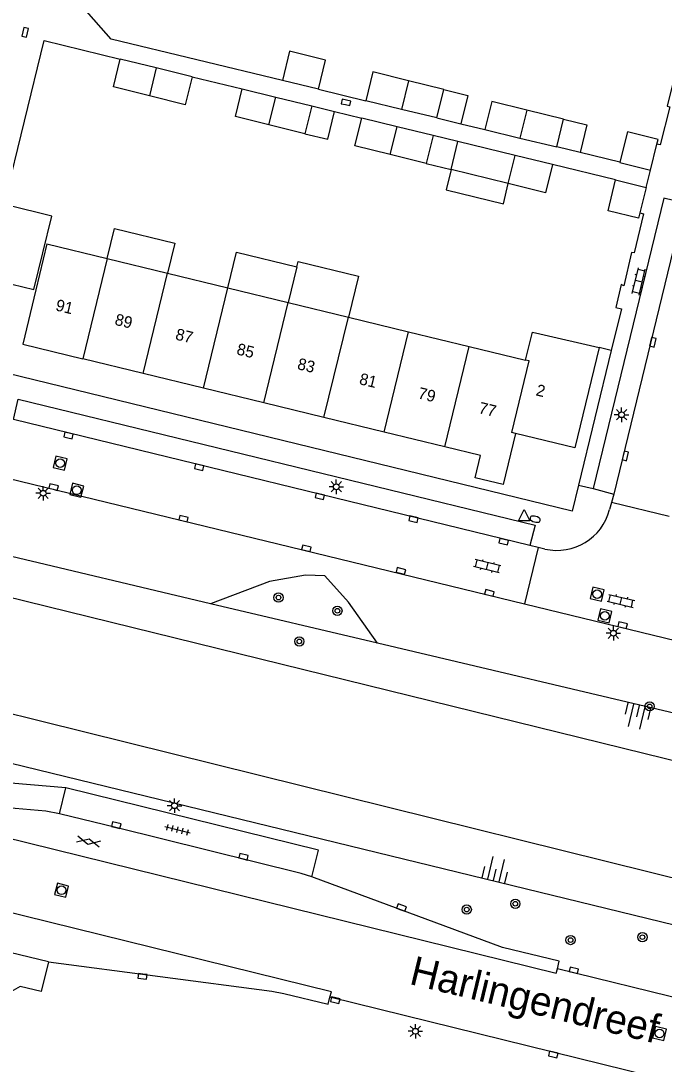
# Model space of a CAD drawing. Extents: x 128000 to 131008, y 398996 to 402500.
# Drawn here: x 128366.9 to 128422.5, y 399644.1 to 399734.2 of the extents above; entities that cross this region are included whole.
import ezdxf

# ---------------------------------------------------------------- set-up
doc = ezdxf.new("R2010")
doc.units = 0
for name, color, linetype in [('gg-afsc-erfafscheiding', 7, 'Continuous'), ('gg-anno-huisnummerreeks BGT', 7, 'Continuous'), ('gg-anno-openbare ruimte label', 7, 'Continuous'), ('gg-bbg-bijgebouw', 7, 'Continuous'), ('gg-bbg-gedigitaliseerde bebouwing', 7, 'Continuous'), ('gg-bbg-gedigitaliseerde bijgebouw', 7, 'Continuous'), ('gg-bbg-hoofdgebouw', 7, 'Continuous'), ('gg-bbg-luifel en loopbrug', 7, 'Continuous'), ('gg-bbg-tussenscheiding', 7, 'Continuous'), ('gg-knt-BGT kruinlijn', 7, 'Continuous'), ('gg-knt-verharding', 7, 'Continuous'), ('gg-knt-verharding nz', 7, 'Continuous'), ('gg-kntw-beschoeiing', 7, 'Continuous'), ('gt-grn-groengrens', 7, 'Continuous'), ('gt-grn-weggrens', 7, 'Continuous'), ('gt-symb-boom', 7, 'Continuous'), ('gt-symb-brandkraan', 7, 'Continuous'), ('gt-symb-gesloten verharding', 7, 'Continuous'), ('gt-symb-klinker verharding', 7, 'Continuous'), ('gt-symb-kolk', 7, 'Continuous'), ('gt-symb-lichtmast', 7, 'Continuous'), ('gt-symb-rioolschacht', 7, 'Continuous'), ('gt-symb-talud symbool', 7, 'Continuous'), ('gt-symb-tegel verharding', 7, 'Continuous'), ('gt-symb-waterafsluiter', 7, 'Continuous')]:
    doc.layers.add(name, color=color, linetype=linetype)

# ---------------------------------------------------------------- blocks, each defined once
blk = doc.blocks.new('gt0-KOLK')
at = {"layer": 'gt-symb-kolk'}
blk.add_lwpolyline([(0, 0), (0.375, 0), (0.375, 0.4), (-0.375, 0.4), (-0.375, 0), (0, 0)], dxfattribs=at)
blk = doc.blocks.new('gt0-LMAST')
at = {"layer": 'gt-symb-lichtmast'}
for p, q in [((-0.182, 0.173), (-0.447, 0.438)), ((-0.005, 0.246), (-0.005, 0.621)), ((0.172, 0.173), (0.437, 0.438)), ((-0.255, -0.004), (-0.63, -0.004)), ((-0.182, -0.181), (-0.447, -0.446)), ((-0.005, -0.254), (-0.005, -0.629)), ((0.437, -0.446), (0.172, -0.181)), ((0.245, -0.004), (0.62, -0.004))]:
    blk.add_line(p, q, dxfattribs=at)
blk.add_circle((-0.005, -0.004), 0.25, dxfattribs=at)
blk = doc.blocks.new('gt0-KL1')
at = {"layer": 'gt-symb-klinker verharding'}
for p, q in [((-1.15, 0.3), (1.15, 0.3)), ((-1, -0.3), (-1, 0.3)), ((-0.5, 0.3), (-0.5, 0.45)), ((0, -0.3), (0, 0.3)), ((0.5, 0.3), (0.5, 0.45)), ((1, -0.3), (1, 0.3)), ((-1.15, -0.3), (1.15, -0.3)), ((-0.5, -0.45), (-0.5, -0.3)), ((0.5, -0.45), (0.5, -0.3))]:
    blk.add_line(p, q, dxfattribs=at)
blk = doc.blocks.new('gt0-WAFSL')
at = {"layer": 'gt-symb-waterafsluiter'}
for p, q in [((-0.5, -0.333), (0, 0.667)), ((0, 0.667), (0.5, -0.333)), ((0.5, -0.333), (-0.5, -0.333))]:
    blk.add_line(p, q, dxfattribs=at)
blk = doc.blocks.new('gt0-BR')
at = {"layer": 'gt-symb-brandkraan'}
for centre, radius, start, end in [((-0.244, 0), 0.206, 107.56694, 252.43307), ((0.599, -2.664), 3, 106.89205, 107.56694), ((0, -0.691), 0.938, 73.10799, 106.89205), ((-0.599, -2.664), 3, 72.43309, 73.10799), ((0.244, 0), 0.206, 287.56695, 72.43309), ((0.599, 2.664), 3, 252.43307, 253.10797), ((0, 0.691), 0.938, 253.10797, 286.89206), ((-0.599, 2.664), 3, 286.89206, 287.56695)]:
    blk.add_arc(centre, radius, start, end, dxfattribs=at)
blk = doc.blocks.new('gt0-RS')
at = {"layer": 'gt-symb-rioolschacht'}
blk.add_lwpolyline([(-0.5, -0.5), (0.5, -0.5), (0.5, 0.5), (-0.5, 0.5)], close=True, dxfattribs=at)
blk.add_circle((0, 0), 0.375, dxfattribs=at)
blk = doc.blocks.new('gt0-BOOM')
at = {"layer": 'gt-symb-boom'}
for radius in [0.4, 0.2]:
    blk.add_circle((0, 0), radius, dxfattribs=at)
blk = doc.blocks.new('gt0-GESVH1')
at = {"layer": 'gt-symb-gesloten verharding'}
for p, q in [((-0.992, -0.261), (0.008, 0.239)), ((0.008, -0.261), (-0.992, 0.239)), ((0.008, 0.239), (1.008, -0.261)), ((1.008, 0.239), (0.008, -0.261))]:
    blk.add_line(p, q, dxfattribs=at)
blk = doc.blocks.new('gt0-TEG1')
at = {"layer": 'gt-symb-tegel verharding'}
for p, q in [((-1.125, 0), (1.125, 0)), ((-0.9, -0.25), (-0.9, 0.25)), ((-0.45, -0.25), (-0.45, 0.25)), ((0, -0.25), (0, 0.25)), ((0.45, -0.25), (0.45, 0.25)), ((0.9, -0.25), (0.9, 0.25))]:
    blk.add_line(p, q, dxfattribs=at)
blk = doc.blocks.new('gt0-TALUD_1')
at = {"layer": 'gt-symb-talud symbool'}
for p, q in [((-1, -1), (-1, 0)), ((-0.5, -2), (-0.5, 0)), ((0.5, -2), (0.5, 0)), ((1, -1), (1, 0)), ((0, -1), (0, 0))]:
    blk.add_line(p, q, dxfattribs=at)

msp = doc.modelspace()

# ---------------------------------------------------------------- linework, layer by layer
at = {"layer": 'gg-afsc-erfafscheiding'}
for p, q in [((128381.729, 399729.37), (128386.044, 399728.318)), ((128392.627, 399728.287), (128396.725, 399727.294)), ((128394.019, 399726.374), (128396.364, 399725.802)), ((128404.931, 399725.306), (128407, 399724.805)), ((128418.648, 399721.983), (128415.218, 399722.814)), ((128418.28, 399720.46), (128412.834, 399721.787)), ((128417.911, 399705.725), (128416.86, 399705.98))]:
    msp.add_line(p, q, dxfattribs=at)
for points in [[(128389.525, 399729.038), (128374.729, 399732.622), (128372.37, 399735.281)], [(128425.056, 399735.143), (128423.842, 399730.168), (128423.342, 399730.304), (128423.216, 399729.782), (128423.441, 399729.733), (128422.725, 399726.83), (128422.956, 399726.766), (128422.13, 399723.477), (128421.855, 399723.538)], [(128362.125, 399704.636), (128368.961, 399732.482), (128375.516, 399730.884)], [(128420.383, 399717.623), (128420.693, 399717.528), (128419.888, 399714.153), (128419.645, 399714.197), (128418.992, 399711.328), (128418.777, 399711.418), (128418.293, 399709.457), (128418.789, 399709.32), (128417.911, 399705.725)]]:
    msp.add_lwpolyline(points, dxfattribs=at)
at = {"layer": 'gg-bbg-bijgebouw'}
for p, q in [((128421.3, 399721.3), (128421.855, 399723.538)), ((128418.28, 399720.46), (128420.93, 399719.82)), ((128420.93, 399719.82), (128420.383, 399717.623))]:
    msp.add_line(p, q, dxfattribs=at)
for points in [[(128421.855, 399723.538), (128421.96, 399723.96), (128419.3, 399724.61), (128418.648, 399721.983)], [(128418.648, 399721.983), (128418.64, 399721.95), (128421.3, 399721.3)], [(128420.383, 399717.623), (128420.27, 399717.17), (128417.63, 399717.8), (128418.28, 399720.46)]]:
    msp.add_lwpolyline(points, dxfattribs=at)
at = {"layer": 'gg-bbg-gedigitaliseerde bebouwing'}
for p, q in [((128369.2, 399714.945), (128374.391, 399713.684)), ((128374.391, 399713.684), (128379.61, 399712.416)), ((128379.61, 399712.416), (128384.812, 399711.153)), ((128384.812, 399711.153), (128390.014, 399709.888)), ((128390.014, 399709.888), (128395.216, 399708.624)), ((128395.216, 399708.624), (128400.418, 399707.36)), ((128400.418, 399707.36), (128405.646, 399706.093)), ((128410.508, 399704.912), (128411.098, 399707.328)), ((128411.098, 399707.328), (128411.731, 399707.18)), ((128411.731, 399707.18), (128416.86, 399705.98)), ((128405.646, 399706.093), (128410.508, 399704.912))]:
    msp.add_line(p, q, dxfattribs=at)
at = {"layer": 'gg-bbg-gedigitaliseerde bijgebouw'}
for p, q in [((128378.623, 399730.127), (128375.516, 399730.884)), ((128381.729, 399729.37), (128378.623, 399730.127)), ((128392.627, 399728.287), (128389.525, 399729.038)), ((128403.456, 399728.261), (128400.392, 399729.022)), ((128386.044, 399728.318), (128388.94, 399727.612)), ((128402.862, 399725.807), (128403.456, 399728.261)), ((128388.94, 399727.612), (128392.047, 399726.854)), ((128399.793, 399726.55), (128396.725, 399727.294)), ((128392.047, 399726.854), (128391.463, 399724.453)), ((128402.862, 399725.807), (128399.793, 399726.55)), ((128413.781, 399725.697), (128410.607, 399726.492)), ((128399.422, 399725.057), (128396.364, 399725.802)), ((128413.201, 399723.303), (128413.781, 399725.697)), ((128391.463, 399724.453), (128388.361, 399725.229)), ((128402.529, 399724.299), (128399.422, 399725.057)), ((128407, 399724.805), (128410.021, 399724.073)), ((128402.529, 399724.299), (128401.939, 399721.875)), ((128404.075, 399721.362), (128404.662, 399723.779)), ((128409.608, 399722.573), (128404.662, 399723.779)), ((128410.021, 399724.073), (128413.201, 399723.303)), ((128401.939, 399721.875), (128398.837, 399722.651)), ((128412.834, 399721.787), (128409.608, 399722.573)), ((128409.018, 399720.144), (128404.075, 399721.362))]:
    msp.add_line(p, q, dxfattribs=at)
for points in [[(128392.627, 399728.287), (128393.237, 399730.809), (128390.142, 399731.583), (128389.525, 399729.038)], [(128378.039, 399727.73), (128374.936, 399728.506), (128375.516, 399730.884)], [(128400.392, 399729.022), (128397.328, 399729.783), (128396.725, 399727.294)], [(128381.729, 399729.37), (128381.141, 399726.954), (128378.039, 399727.73)], [(128388.361, 399725.229), (128385.465, 399725.942), (128386.044, 399728.318)], [(128410.607, 399726.492), (128407.589, 399727.236), (128407, 399724.805)], [(128398.837, 399722.651), (128395.782, 399723.403), (128396.364, 399725.802)], [(128412.834, 399721.787), (128412.244, 399719.352), (128409.018, 399720.144)]]:
    msp.add_lwpolyline(points, dxfattribs=at)
at = {"layer": 'gg-bbg-hoofdgebouw'}
for p, q in [((128369.2, 399714.945), (128368.236, 399710.967)), ((128377.505, 399703.752), (128372.302, 399705.016)), ((128382.707, 399702.489), (128377.505, 399703.752)), ((128387.909, 399701.225), (128382.707, 399702.489)), ((128393.111, 399699.961), (128387.909, 399701.225)), ((128398.314, 399698.697), (128393.111, 399699.961)), ((128403.542, 399697.43), (128398.314, 399698.697))]:
    msp.add_line(p, q, dxfattribs=at)
for points in [[(128368.236, 399710.967), (128367.1, 399706.28), (128372.302, 399705.016)], [(128416.86, 399705.98), (128414.76, 399697.34), (128409.64, 399698.58)], [(128409.64, 399698.58), (128408.57, 399694.16), (128406.16, 399694.74), (128406.63, 399696.68), (128403.542, 399697.43)]]:
    msp.add_lwpolyline(points, dxfattribs=at)
at = {"layer": 'gg-bbg-luifel en loopbrug'}
for p, q in [((128392.047, 399726.854), (128394.019, 399726.374)), ((128402.862, 399725.807), (128404.931, 399725.306)), ((128404.662, 399723.779), (128402.529, 399724.299)), ((128415.218, 399722.814), (128413.201, 399723.303)), ((128401.939, 399721.875), (128404.075, 399721.362)), ((128390.758, 399712.951), (128390.014, 399709.888))]:
    msp.add_line(p, q, dxfattribs=at)
for points in [[(128403.456, 399728.261), (128405.525, 399727.76), (128404.931, 399725.306)], [(128391.463, 399724.453), (128393.436, 399723.974), (128394.019, 399726.374)], [(128413.781, 399725.697), (128415.797, 399725.209), (128415.218, 399722.814)], [(128404.075, 399721.362), (128403.65, 399719.592), (128408.6, 399718.403), (128409.018, 399720.144)], [(128368.067, 399711.007), (128369.606, 399717.339), (128365.788, 399718.267), (128364.25, 399711.935), (128368.067, 399711.007)], [(128374.391, 399713.684), (128375.021, 399716.275), (128380.239, 399715.007), (128379.61, 399712.416)], [(128384.812, 399711.153), (128385.556, 399714.215), (128390.758, 399712.951)], [(128390.758, 399712.951), (128390.873, 399713.422), (128396.075, 399712.158), (128395.216, 399708.624)]]:
    msp.add_lwpolyline(points, dxfattribs=at)
at = {"layer": 'gg-bbg-tussenscheiding'}
for p, q in [((128378.623, 399730.127), (128378.039, 399727.73)), ((128400.392, 399729.022), (128399.793, 399726.55)), ((128388.361, 399725.229), (128388.94, 399727.612)), ((128410.607, 399726.492), (128410.021, 399724.073)), ((128398.837, 399722.651), (128399.422, 399725.057)), ((128409.018, 399720.144), (128409.608, 399722.573)), ((128374.391, 399713.684), (128372.302, 399705.016)), ((128377.505, 399703.752), (128379.61, 399712.416)), ((128382.707, 399702.489), (128384.812, 399711.153)), ((128387.909, 399701.225), (128390.014, 399709.888)), ((128393.111, 399699.961), (128395.216, 399708.624)), ((128398.314, 399698.697), (128400.418, 399707.36)), ((128403.542, 399697.43), (128405.646, 399706.093))]:
    msp.add_line(p, q, dxfattribs=at)
msp.add_lwpolyline([(128409.64, 399698.58), (128409.323, 399698.657), (128410.825, 399704.835), (128410.508, 399704.912)], dxfattribs=at)
at = {"layer": 'gg-knt-BGT kruinlijn'}
for p, q in [((128383.327, 399683.874), (128347.32, 399692.39)), ((128397.72, 399680.471), (128383.327, 399683.874)), ((128434.176, 399671.849), (128397.72, 399680.471)), ((128343.059, 399675.711), (128471.29, 399644.48))]:
    msp.add_line(p, q, dxfattribs=at)
at = {"layer": 'gg-knt-verharding'}
for p, q in [((128420.93, 399719.82), (128421.3, 399721.3)), ((128417.911, 399705.725), (128415.076, 399694.116)), ((128365.821, 399694.7), (128410.413, 399683.866)), ((128416.335, 399693.809), (128418.137, 399693.333)), ((128418.137, 399693.333), (128417.929, 399692.609)), ((128417.929, 399692.609), (128417.755, 399692.002)), ((128422.892, 399691.395), (128417.929, 399692.609)), ((128411.591, 399688.735), (128410.413, 399683.866)), ((128411.591, 399688.735), (128410.876, 399688.901)), ((128412.184, 399688.597), (128411.591, 399688.735)), ((128410.413, 399683.866), (128425.741, 399680.142)), ((128433.59, 399647.34), (128413.26, 399652.362))]:
    msp.add_line(p, q, dxfattribs=at)
for points in [[(128424.222, 399718.462), (128422.46, 399718.883), (128416.335, 399693.809)], [(128415.076, 399694.116), (128414.528, 399691.871), (128362.125, 399704.636)], [(128366.318, 399699.769), (128366.718, 399701.548), (128411.349, 399690.65), (128410.876, 399688.901)], [(128370.821, 399667.979), (128356.913, 399669.169), (128350.79, 399671.086), (128349.558, 399671.551)], [(128370.281, 399665.734), (128369.096, 399665.97), (128356.508, 399667.063), (128351.35, 399668.655), (128351.112, 399668.011)], [(128392.075, 399660.295), (128392.646, 399662.607), (128370.821, 399667.979)], [(128392.075, 399660.295), (128391.127, 399660.582), (128375.134, 399664.566), (128370.281, 399665.734)], [(128413.26, 399652.362), (128413.407, 399653.005), (128408.529, 399654.204), (128392.075, 399660.295)], [(128369.325, 399652.973), (128357.499, 399655.815), (128346.678, 399658.494), (128345.851, 399658.774)], [(128369.325, 399652.973), (128368.683, 399650.391), (128366.875, 399650.82), (128366.083, 399650.363)], [(128369.325, 399652.973), (128388.608, 399650.431), (128389.634, 399650.239), (128393.464, 399649.303), (128393.627, 399649.915)], [(128463.249, 399631.094), (128462.38, 399631.32), (128456.53, 399633.1), (128449.82, 399635.39), (128441.02, 399638.09), (128432.11, 399640.41), (128393.627, 399649.915)]]:
    msp.add_lwpolyline(points, dxfattribs=at)
msp.add_arc((128413.23, 399693.145), 4.667, 257.04386, 345.82276, dxfattribs=at)
at = {"layer": 'gg-knt-verharding nz'}
for p, q in [((128424.222, 399718.462), (128418.137, 399693.333)), ((128410.876, 399688.901), (128366.318, 399699.769)), ((128370.281, 399665.734), (128370.821, 399667.979))]:
    msp.add_line(p, q, dxfattribs=at)
for points in [[(128351.112, 399668.011), (128350.971, 399667.556), (128356.12, 399666.049), (128413.148, 399651.988), (128413.26, 399652.362)], [(128393.627, 399649.915), (128393.748, 399650.37), (128358.29, 399659.123)]]:
    msp.add_lwpolyline(points, dxfattribs=at)
at = {"layer": 'gg-kntw-beschoeiing'}
for points in [[(128345.891, 399686.328), (128346.12, 399687.4), (128348.9, 399688.65), (128472.27, 399658.28), (128473.74, 399655.14), (128473.626, 399654.6)], [(128472.846, 399650.898), (128472.8, 399650.69), (128470, 399648.59), (128346.1, 399679.33), (128344.72, 399681.63), (128344.951, 399682.582)]]:
    msp.add_lwpolyline(points, dxfattribs=at)
at = {"layer": 'gt-grn-groengrens'}
msp.add_lwpolyline([(128397.72, 399680.471), (128395.213, 399684.006), (128393.184, 399686.274), (128391.512, 399686.334), (128388.409, 399685.797), (128383.327, 399683.874)], dxfattribs=at)
at = {"layer": 'gt-grn-weggrens'}
msp.add_line((128415.076, 399694.116), (128416.335, 399693.809), dxfattribs=at)

# ---------------------------------------------------------------- block references
at = {"layer": 'gt-symb-boom'}
for p in [(128389.181, 399684.408), (128394.265, 399683.266), (128390.981, 399680.622), (128421.219, 399675.016), (128405.431, 399657.475), (128409.625, 399657.975), (128414.394, 399654.843), (128420.596, 399655.092)]:
    msp.add_blockref('gt0-BOOM', p, dxfattribs=at)
at = {"layer": 'gt-symb-brandkraan', "rotation": -15.425970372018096}
msp.add_blockref('gt0-BR', (128411.338, 399691.176), dxfattribs=at)
at = {"layer": 'gt-symb-gesloten verharding', "rotation": -12.938810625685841}
msp.add_blockref('gt0-GESVH1', (128372.777, 399663.358), dxfattribs=at)
at = {"layer": 'gt-symb-klinker verharding'}
for p, rotation in [((128420.286, 399711.695), 76.40843956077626), ((128407.193, 399687.119), 166.28353067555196), ((128418.74, 399684.119), -13.647238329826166)]:
    msp.add_blockref('gt0-KL1', p, dxfattribs=dict(at, rotation=rotation))
at = {"layer": 'gt-symb-kolk'}
for p, rotation in [((128367.509, 399733.154), 77.29726808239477), ((128394.973, 399726.961), -12.298855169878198), ((128421.304, 399706.491), -103.70288996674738), ((128371.011, 399698.202), -13.535856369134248), ((128418.929, 399696.679), -103.70288996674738), ((128382.291, 399695.464), -13.647238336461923), ((128369.719, 399693.752), -13.827795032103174), ((128392.701, 399692.955), -13.535856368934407), ((128380.944, 399691.023), -13.063337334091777), ((128400.791, 399690.982), -13.702889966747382), ((128408.573, 399689.04), -13.46677689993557), ((128391.546, 399688.461), -13.535856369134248), ((128399.709, 399686.511), -13.59156043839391), ((128407.341, 399684.611), -13.77214543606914), ((128418.839, 399681.833), -13.702889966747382), ((128375.134, 399664.566), -13.939014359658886), ((128386.117, 399661.84), -14.119602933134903), ((128399.73, 399657.455), -20.30124998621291), ((128414.635, 399652.03), -13.702889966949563), ((128377.471, 399651.903), 172.46974665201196), ((128394.036, 399649.455), -13.702889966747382), ((128412.852, 399644.768), -13.702889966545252)]:
    msp.add_blockref('gt0-KOLK', p, dxfattribs=dict(at, rotation=rotation))
at = {"layer": 'gt-symb-lichtmast'}
for p in [(128418.803, 399700.191), (128368.877, 399693.414), (128394.178, 399693.975), (128418.093, 399681.33), (128380.211, 399666.445), (128401.005, 399646.967)]:
    msp.add_blockref('gt0-LMAST', p, dxfattribs=at)
at = {"layer": 'gt-symb-rioolschacht'}
for p, rotation in [((128370.331, 399696.005), 166.2835306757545), ((128371.767, 399693.669), 166.2835306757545), ((128416.691, 399684.7), 166.28353067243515), ((128417.349, 399682.831), 166.2835306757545), ((128370.459, 399659.139), -14.119602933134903), ((128422.081, 399646.776), -13.8834180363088)]:
    msp.add_blockref('gt0-RS', p, dxfattribs=dict(at, rotation=rotation))
at = {"layer": 'gt-symb-talud symbool'}
for p, xscale, yscale, rotation in [((128420.346, 399675.096), 0.9998144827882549, 0.9998144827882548, -13.29958432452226), ((128407.707, 399659.978), 1.0002399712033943, 1.0002399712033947, 166.35276166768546)]:
    msp.add_blockref('gt0-TALUD_1', p, dxfattribs=dict(at, xscale=xscale, yscale=yscale, rotation=rotation))
at = {"layer": 'gt-symb-tegel verharding', "rotation": -13.952823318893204}
msp.add_blockref('gt0-TEG1', (128380.468, 399664.365), dxfattribs=at)
at = {"layer": 'gt-symb-waterafsluiter'}
msp.add_blockref('gt0-WAFSL', (128410.392, 399691.35), dxfattribs=at)

# ---------------------------------------------------------------- texts
at = {"layer": 'gg-anno-huisnummerreeks BGT'}
for s, p in [('91', (128369.88, 399709.206)), ('89', (128374.985, 399707.966)), ('87', (128380.222, 399706.694)), ('85', (128385.504, 399705.412)), ('83', (128390.746, 399704.139)), ('81', (128396.092, 399702.84)), ('2', (128411.345, 399701.873)), ('79', (128401.159, 399701.61)), ('77', (128406.395, 399700.338))]:
    msp.add_text(s, height=1, rotation=346.4, dxfattribs=at).set_placement(p)
at = {"layer": 'gg-anno-openbare ruimte label'}
msp.add_text('Harlingendreef', height=2.5, rotation=346.4, dxfattribs=at).set_placement((128400.386, 399651.064))

doc.saveas('drawing.dxf')
